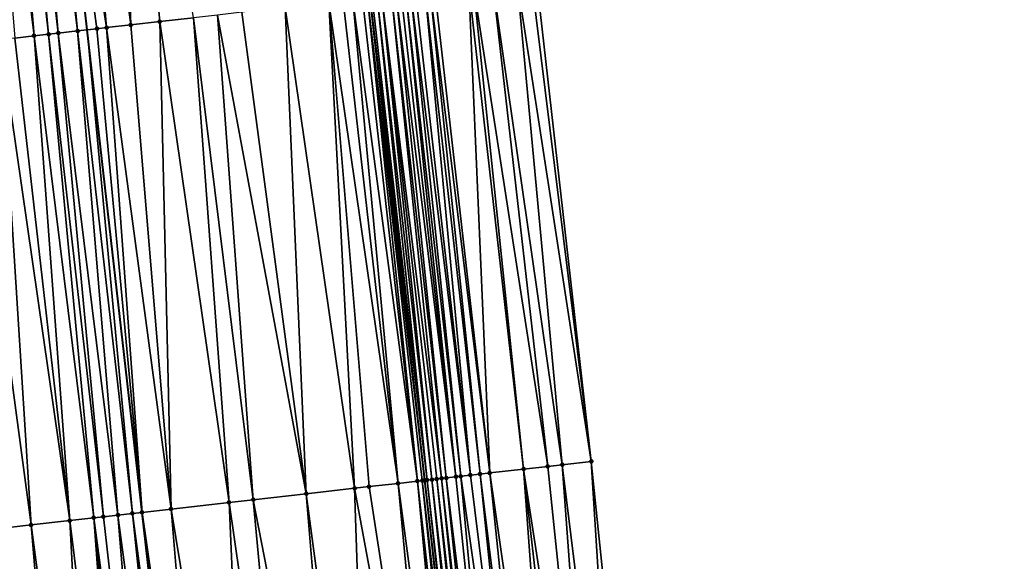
# Model space of a CAD drawing. Header units: feet. Extents: x 2004186 to 2014793, y 836912 to 864902.
# Tile 303 of 656: x 2010711 to 2010751, y 846562 to 846584. Entities that reach past the tile are written whole.
import ezdxf

# ---------------------------------------------------------------- set-up
doc = ezdxf.new("R2010")
doc.units = ezdxf.units.FT
doc.header["$LTSCALE"] = 100
doc.header["$MEASUREMENT"] = 0
for name, color, linetype, lineweight in [('EP_Travel Lane', 5, 'Continuous', 40), ('GPL_Skip Line', 2, 'Continuous', 40), ('Road Shots', 4, 'Continuous', 200), ('Road X-Section', 30, 'Continuous', 13)]:
    doc.layers.add(name, color=color, linetype=linetype, lineweight=lineweight)
doc.layers.add('I-77 SB_MM21-27-Surface-Border', color=7, linetype='Continuous')
doc.layers.add('I-77 SB_MM21-27-Surface-TIN', color=7, linetype='Continuous')

msp = doc.modelspace()

# ---------------------------------------------------------------- linework, layer by layer
at = {"layer": 'EP_Travel Lane'}
msp.add_polyline3d([(2010746.259659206, 846361.4718265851, 432.4409175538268), (2010744.67706048, 846381.4357524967, 432.6228364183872), (2010743.072637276, 846401.3705133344, 432.778790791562), (2010741.468191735, 846421.3055517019, 432.9162438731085), (2010739.747852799, 846441.3626244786, 433.0615329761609), (2010737.914762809, 846461.2920762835, 433.2014829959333), (2010736.070887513, 846481.2060482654, 433.356833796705), (2010734.227110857, 846501.1189549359, 433.5070528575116), (2010732.287668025, 846521.116699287, 433.7008599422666), (2010729.770920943, 846545.319774, 433.8500635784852), (2010727.518606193, 846565.1922004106, 433.9705695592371), (2010725.2662734, 846585.0647860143, 434.056638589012), (2010723.013937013, 846604.9374033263, 434.1358376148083), (2010720.732234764, 846624.9792221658, 434.2279998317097), (2010718.234095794, 846644.8225446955, 434.2954685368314), (2010715.735963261, 846664.6658160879, 434.3752531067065), (2010713.237841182, 846684.5090044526, 434.4749568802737)], dxfattribs=at)
at = {"layer": 'GPL_Skip Line'}
msp.add_polyline3d([(2010734.617451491, 846360.5594250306, 431.9941093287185), (2010733.025973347, 846380.4948676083, 432.1625931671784), (2010731.409516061, 846400.4284173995, 432.325664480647), (2010729.793053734, 846420.3620293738, 432.467986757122), (2010728.069054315, 846440.2864457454, 432.6096846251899), (2010726.21669693, 846460.1997938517, 432.7514885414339), (2010724.351219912, 846480.111282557, 432.9079875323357), (2010722.485731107, 846500.0228970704, 433.0638648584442), (2010720.544946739, 846519.927025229, 433.2578940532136), (2010718.140114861, 846544.0008914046, 433.4169742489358), (2010715.883260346, 846563.8728191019, 433.5338772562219), (2010713.626386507, 846583.7449169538, 433.6139725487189), (2010711.369514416, 846603.6169994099, 433.697398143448), (2010709.099465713, 846623.4874468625, 433.7894488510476), (2010706.552418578, 846643.3244748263, 433.860446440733), (2010704.005384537, 846663.1614008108, 433.9559335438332), (2010701.458350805, 846682.9983243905, 434.0519981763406), (2010698.883065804, 846702.8314638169, 434.1350826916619)], dxfattribs=at)
at = {"layer": 'I-77 SB_MM21-27-Surface-Border', "color": 3, "linetype": 'ByBlock', "lineweight": -2}
msp.add_polyline3d([(2010719.312135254, 846685.2879506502, 434.7076173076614), (2010721.660792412, 846665.4255960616, 434.6020388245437), (2010724.604577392, 846645.6395493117, 434.5214249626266), (2010727.350005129, 846625.8279209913, 434.4675148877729), (2010729.851073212, 846605.7127080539, 434.3897048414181), (2010732.107943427, 846585.8406421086, 434.3027260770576), (2010734.364810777, 846565.968601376, 434.210275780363), (2010736.422944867, 846546.0740862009, 434.0973871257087), (2010738.851227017, 846521.7817855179, 433.9343033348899), (2010741.00522275, 846501.7516160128, 433.7713409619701), (2010743.26886303, 846481.8784288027, 433.6327471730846), (2010745.134406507, 846461.9662307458, 433.4748969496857), (2010746.988906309, 846442.0297828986, 433.3554525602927), (2010748.133269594, 846421.8440917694, 433.18541255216), (2010748.753034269, 846401.8292767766, 433.0085829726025), (2010750.170162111, 846381.8793619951, 432.8382511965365), (2010751.366102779, 846361.8719435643, 432.6467753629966)], dxfattribs=at)
at = {"layer": 'I-77 SB_MM21-27-Surface-TIN', "color": 128, "linetype": 'ByBlock', "lineweight": -2}
for points in [[(2010714.747866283, 846604.000064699, 433.8285427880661), (2010712.760600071, 846603.7747357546, 433.7506247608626), (2010715.414924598, 846583.9477261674, 433.6812529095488)], [(2010714.747866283, 846604.000064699, 433.8285427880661), (2010716.60728484, 846584.082919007, 433.7289842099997), (2010717.998374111, 846584.2406235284, 433.7890962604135)], [(2010714.747866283, 846604.000064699, 433.8285427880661), (2010715.414924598, 846583.9477261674, 433.6812529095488), (2010716.60728484, 846584.082919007, 433.7289842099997)], [(2010710.773334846, 846603.5493981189, 433.6745867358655), (2010713.228935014, 846583.6998357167, 433.6017301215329), (2010711.369514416, 846603.6169994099, 433.697398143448)], [(2010712.760600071, 846603.7747357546, 433.7506247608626), (2010711.369514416, 846603.6169994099, 433.697398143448), (2010714.421292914, 846583.8350491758, 433.6450010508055)], [(2010713.228935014, 846583.6998357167, 433.6017301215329), (2010713.626386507, 846583.7449169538, 433.6139725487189), (2010711.369514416, 846603.6169994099, 433.697398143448)], [(2010714.02383799, 846583.7899981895, 433.6262149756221), (2010711.369514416, 846603.6169994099, 433.697398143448), (2010713.626386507, 846583.7449169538, 433.6139725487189)], [(2010714.421292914, 846583.8350491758, 433.6450010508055), (2010711.369514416, 846603.6169994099, 433.697398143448), (2010714.02383799, 846583.7899981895, 433.6262149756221)], [(2010712.760600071, 846603.7747357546, 433.7506247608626), (2010714.421292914, 846583.8350491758, 433.6450010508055), (2010715.414924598, 846583.9477261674, 433.6812529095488)], [(2010709.779704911, 846603.4367057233, 433.6416681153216), (2010708.984794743, 846603.3466065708, 433.6034866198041), (2010711.44039661, 846583.4970292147, 433.5338630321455)], [(2010708.984794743, 846603.3466065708, 433.6034866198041), (2010710.645487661, 846583.4069193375, 433.4980007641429), (2010711.44039661, 846583.4970292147, 433.5338630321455)], [(2010710.17715782, 846603.4817744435, 433.6566175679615), (2010709.779704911, 846603.4367057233, 433.6416681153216), (2010712.036579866, 846583.5645980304, 433.5636999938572)], [(2010709.779704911, 846603.4367057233, 433.6416681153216), (2010711.44039661, 846583.4970292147, 433.5338630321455), (2010712.036579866, 846583.5645980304, 433.5636999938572)], [(2010710.773334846, 846603.5493981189, 433.6745867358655), (2010710.17715782, 846603.4817744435, 433.6566175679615), (2010712.434032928, 846583.609665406, 433.5789407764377)], [(2010710.17715782, 846603.4817744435, 433.6566175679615), (2010712.036579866, 846583.5645980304, 433.5636999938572), (2010712.434032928, 846583.609665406, 433.5789407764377)], [(2010710.773334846, 846603.5493981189, 433.6745867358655), (2010712.434032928, 846583.609665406, 433.5789407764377), (2010713.228935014, 846583.6998357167, 433.6017301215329)], [(2010731.909217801, 846585.8181004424, 434.2968316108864), (2010731.313043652, 846585.7504514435, 434.2843398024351), (2010734.364810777, 846565.968601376, 434.210275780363)], [(2010731.909217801, 846585.8181004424, 434.2968316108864), (2010734.364810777, 846565.968601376, 434.210275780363), (2010732.107943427, 846585.8406421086, 434.3027260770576)], [(2010727.934703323, 846585.3672845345, 434.1751740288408), (2010727.735975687, 846585.3447605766, 434.1654489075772), (2010730.191569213, 846565.4952566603, 434.0799420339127)], [(2010729.325784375, 846585.5250614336, 434.2196293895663), (2010727.934703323, 846585.3672845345, 434.1751740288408), (2010730.191569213, 846565.4952566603, 434.0799420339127)], [(2010729.524510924, 846585.547594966, 434.2272833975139), (2010729.325784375, 846585.5250614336, 434.2196293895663), (2010731.58265001, 846565.6530358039, 434.1239118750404)], [(2010729.325784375, 846585.5250614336, 434.2196293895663), (2010730.191569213, 846565.4952566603, 434.0799420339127), (2010731.58265001, 846565.6530358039, 434.1239118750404)], [(2010730.319413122, 846585.6377642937, 434.250285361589), (2010729.524510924, 846585.547594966, 434.2272833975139), (2010732.576279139, 846565.7657352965, 434.1552963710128)], [(2010729.524510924, 846585.547594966, 434.2272833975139), (2010731.58265001, 846565.6530358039, 434.1239118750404), (2010732.576279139, 846565.7657352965, 434.1552963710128)], [(2010731.313043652, 846585.7504514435, 434.2843398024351), (2010730.319413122, 846585.6377642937, 434.250285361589), (2010733.172456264, 846565.8333580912, 434.1734566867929)], [(2010730.319413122, 846585.6377642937, 434.250285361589), (2010732.576279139, 846565.7657352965, 434.1552963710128), (2010733.172456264, 846565.8333580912, 434.1734566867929)], [(2010731.313043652, 846585.7504514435, 434.2843398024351), (2010733.172456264, 846565.8333580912, 434.1734566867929), (2010734.364810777, 846565.968601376, 434.210275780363)], [(2010724.556347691, 846584.9842523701, 434.0368604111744), (2010724.158897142, 846584.939162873, 434.0264049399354), (2010726.415765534, 846565.0671129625, 433.9359395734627)], [(2010724.953800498, 846585.0293220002, 434.0516134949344), (2010724.556347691, 846584.9842523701, 434.0368604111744), (2010727.210670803, 846565.1572552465, 433.9647916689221)], [(2010724.556347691, 846584.9842523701, 434.0368604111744), (2010726.415765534, 846565.0671129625, 433.9359395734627), (2010727.210670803, 846565.1572552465, 433.9647916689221)], [(2010725.152525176, 846585.0518720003, 434.0557051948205), (2010724.953800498, 846585.0293220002, 434.0516134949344), (2010727.210670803, 846565.1572552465, 433.9647916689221)], [(2010725.152525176, 846585.0518720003, 434.0557051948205), (2010727.518606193, 846565.1922004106, 433.9705695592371), (2010725.2662734, 846585.0647860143, 434.056638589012)], [(2010725.152525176, 846585.0518720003, 434.0557051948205), (2010727.409395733, 846565.1798030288, 433.9693631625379), (2010727.518606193, 846565.1922004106, 433.9705695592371)], [(2010725.152525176, 846585.0518720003, 434.0557051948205), (2010727.210670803, 846565.1572552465, 433.9647916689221), (2010727.409395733, 846565.1798030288, 433.9693631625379)], [(2010725.351248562, 846585.0744333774, 434.0573358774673), (2010725.2662734, 846585.0647860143, 434.056638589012), (2010727.608119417, 846565.2023617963, 433.9715583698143)], [(2010727.608119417, 846565.2023617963, 433.9715583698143), (2010725.2662734, 846585.0647860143, 434.056638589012), (2010727.518606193, 846565.1922004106, 433.9705695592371)], [(2010725.549976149, 846585.0969577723, 434.0669664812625), (2010725.351248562, 846585.0744333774, 434.0573358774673), (2010727.608119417, 846565.2023617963, 433.9715583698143)], [(2010725.748706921, 846585.1194541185, 434.0826646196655), (2010725.549976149, 846585.0969577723, 434.0669664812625), (2010727.80684916, 846565.2248671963, 433.985297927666)], [(2010725.549976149, 846585.0969577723, 434.0669664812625), (2010727.608119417, 846565.2023617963, 433.9715583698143), (2010727.80684916, 846565.2248671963, 433.985297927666)], [(2010726.146169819, 846585.1644348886, 434.1166398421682), (2010725.748706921, 846585.1194541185, 434.0826646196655), (2010728.2043113, 846565.2698546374, 434.0178301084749)], [(2010725.748706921, 846585.1194541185, 434.0826646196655), (2010728.00558231, 846565.2473426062, 434.0055249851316), (2010728.2043113, 846565.2698546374, 434.0178301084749)], [(2010725.748706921, 846585.1194541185, 434.0826646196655), (2010727.80684916, 846565.2248671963, 433.985297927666), (2010728.00558231, 846565.2473426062, 434.0055249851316)], [(2010726.344895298, 846585.1869778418, 434.1222559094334), (2010726.146169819, 846585.1644348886, 434.1166398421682), (2010728.403036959, 846565.2923960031, 434.0237896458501)], [(2010726.146169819, 846585.1644348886, 434.1166398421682), (2010728.2043113, 846565.2698546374, 434.0178301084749), (2010728.403036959, 846565.2923960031, 434.0237896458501)], [(2010726.543616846, 846585.2095554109, 434.1203839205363), (2010726.344895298, 846585.1869778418, 434.1222559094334), (2010728.80048023, 846565.337549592, 434.0203808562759)], [(2010726.344895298, 846585.1869778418, 434.1222559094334), (2010728.403036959, 846565.2923960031, 434.0237896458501), (2010728.80048023, 846565.337549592, 434.0203808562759)], [(2010726.742340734, 846585.2321123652, 434.1229713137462), (2010726.543616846, 846585.2095554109, 434.1203839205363), (2010728.80048023, 846565.337549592, 434.0203808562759)], [(2010726.94106789, 846585.2546405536, 434.131781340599), (2010726.742340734, 846585.2321123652, 434.1229713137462), (2010728.999204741, 846565.3601010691, 434.0241530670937)], [(2010726.742340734, 846585.2321123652, 434.1229713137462), (2010728.80048023, 846565.337549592, 434.0203808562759), (2010728.999204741, 846565.3601010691, 434.0241530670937)], [(2010727.139796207, 846585.2771585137, 434.1428039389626), (2010726.94106789, 846585.2546405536, 434.131781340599), (2010729.396658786, 846565.4051597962, 434.0412647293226)], [(2010726.94106789, 846585.2546405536, 434.131781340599), (2010728.999204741, 846565.3601010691, 434.0241530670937), (2010729.396658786, 846565.4051597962, 434.0412647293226)], [(2010727.537246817, 846585.3222474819, 434.1533738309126), (2010727.139796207, 846585.2771585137, 434.1428039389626), (2010729.396658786, 846565.4051597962, 434.0412647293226)], [(2010727.735975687, 846585.3447605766, 434.1654489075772), (2010727.537246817, 846585.3222474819, 434.1533738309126), (2010729.794110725, 846565.4502370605, 434.0543663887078)], [(2010727.537246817, 846585.3222474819, 434.1533738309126), (2010729.396658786, 846565.4051597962, 434.0412647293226), (2010729.794110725, 846565.4502370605, 434.0543663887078)], [(2010727.735975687, 846585.3447605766, 434.1654489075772), (2010729.794110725, 846565.4502370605, 434.0543663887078), (2010730.191569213, 846565.4952566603, 434.0799420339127)], [(2010721.77417834, 846584.668762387, 433.9341452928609), (2010719.985640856, 846584.4659477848, 433.8680304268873), (2010722.639960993, 846564.6389768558, 433.7902950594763)], [(2010723.562719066, 846584.871548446, 434.0064345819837), (2010721.77417834, 846584.668762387, 433.9341452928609), (2010724.627225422, 846564.8643214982, 433.8648194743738)], [(2010721.77417834, 846584.668762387, 433.9341452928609), (2010722.639960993, 846564.6389768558, 433.7902950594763), (2010724.627225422, 846564.8643214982, 433.8648194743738)], [(2010724.158897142, 846584.939162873, 434.0264049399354), (2010723.562719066, 846584.871548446, 434.0064345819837), (2010726.415765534, 846565.0671129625, 433.9359395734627)], [(2010723.562719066, 846584.871548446, 434.0064345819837), (2010725.223404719, 846564.9319251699, 433.8871164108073), (2010726.415765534, 846565.0671129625, 433.9359395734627)], [(2010723.562719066, 846584.871548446, 434.0064345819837), (2010724.627225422, 846564.8643214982, 433.8648194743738), (2010725.223404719, 846564.9319251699, 433.8871164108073)], [(2010717.998374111, 846584.2406235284, 433.7890962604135), (2010716.60728484, 846584.082919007, 433.7289842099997), (2010719.460334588, 846564.2784546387, 433.6647371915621)], [(2010718.992006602, 846584.3532934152, 433.8268850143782), (2010717.998374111, 846584.2406235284, 433.7890962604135), (2010720.453969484, 846564.3911033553, 433.7071054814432)], [(2010717.998374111, 846584.2406235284, 433.7890962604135), (2010719.460334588, 846564.2784546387, 433.6647371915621), (2010720.453969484, 846564.3911033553, 433.7071054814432)], [(2010719.985640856, 846584.4659477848, 433.8680304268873), (2010718.992006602, 846584.3532934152, 433.8268850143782), (2010722.639960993, 846564.6389768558, 433.7902950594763)], [(2010718.992006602, 846584.3532934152, 433.8268850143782), (2010720.453969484, 846564.3911033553, 433.7071054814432), (2010722.639960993, 846564.6389768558, 433.7902950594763)], [(2010713.228935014, 846583.6998357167, 433.6017301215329), (2010715.485805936, 846563.8277635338, 433.5160820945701), (2010713.626386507, 846583.7449169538, 433.6139725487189)], [(2010714.02383799, 846583.7899981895, 433.6262149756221), (2010713.626386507, 846583.7449169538, 433.6139725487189), (2010715.883260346, 846563.8728191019, 433.5338772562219)], [(2010715.485805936, 846563.8277635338, 433.5160820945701), (2010715.883260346, 846563.8728191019, 433.5338772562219), (2010713.626386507, 846583.7449169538, 433.6139725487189)], [(2010714.421292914, 846583.8350491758, 433.6450010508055), (2010714.02383799, 846583.7899981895, 433.6262149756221), (2010715.883260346, 846563.8728191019, 433.5338772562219)], [(2010715.414924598, 846583.9477261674, 433.6812529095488), (2010714.421292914, 846583.8350491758, 433.6450010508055), (2010717.075615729, 846564.0080546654, 433.5723664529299)], [(2010714.421292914, 846583.8350491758, 433.6450010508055), (2010715.883260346, 846563.8728191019, 433.5338772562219), (2010717.075615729, 846564.0080546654, 433.5723664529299)], [(2010716.60728484, 846584.082919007, 433.7289842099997), (2010715.414924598, 846583.9477261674, 433.6812529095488), (2010717.075615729, 846564.0080546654, 433.5723664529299)], [(2010716.60728484, 846584.082919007, 433.7289842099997), (2010717.075615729, 846564.0080546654, 433.5723664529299), (2010719.460334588, 846564.2784546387, 433.6647371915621)], [(2010710.049309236, 846583.3393079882, 433.477364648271), (2010708.658224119, 846583.1815668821, 433.4251665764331), (2010711.312548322, 846563.3545601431, 433.3551769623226)], [(2010710.645487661, 846583.4069193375, 433.4980007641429), (2010710.049309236, 846583.3393079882, 433.477364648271), (2010712.902360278, 846563.534832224, 433.4155823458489)], [(2010710.049309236, 846583.3393079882, 433.477364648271), (2010711.312548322, 846563.3545601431, 433.3551769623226), (2010712.902360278, 846563.534832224, 433.4155823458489)], [(2010711.44039661, 846583.4970292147, 433.5338630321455), (2010710.645487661, 846583.4069193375, 433.4980007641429), (2010712.902360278, 846563.534832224, 433.4155823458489)], [(2010712.036579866, 846583.5645980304, 433.5636999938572), (2010711.44039661, 846583.4970292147, 433.5338630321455), (2010713.895994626, 846563.6474857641, 433.4569073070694)], [(2010711.44039661, 846583.4970292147, 433.5338630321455), (2010712.902360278, 846563.534832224, 433.4155823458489), (2010713.895994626, 846563.6474857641, 433.4569073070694)], [(2010712.434032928, 846583.609665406, 433.5789407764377), (2010712.036579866, 846583.5645980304, 433.5636999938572), (2010714.293449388, 846563.6925381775, 433.4753847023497)], [(2010712.036579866, 846583.5645980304, 433.5636999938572), (2010713.895994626, 846563.6474857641, 433.4569073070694), (2010714.293449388, 846563.6925381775, 433.4753847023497)], [(2010713.228935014, 846583.6998357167, 433.6017301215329), (2010712.434032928, 846583.609665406, 433.5789407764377), (2010714.889628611, 846563.7601424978, 433.4975413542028)], [(2010712.434032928, 846583.609665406, 433.5789407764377), (2010714.293449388, 846563.6925381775, 433.4753847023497), (2010714.889628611, 846563.7601424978, 433.4975413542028)], [(2010713.228935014, 846583.6998357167, 433.6017301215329), (2010714.889628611, 846563.7601424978, 433.4975413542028), (2010715.485805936, 846563.8277635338, 433.5160820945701)], [(2010708.658224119, 846583.1815668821, 433.4251665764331), (2010709.921465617, 846563.1967978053, 433.3075716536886), (2010711.312548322, 846563.3545601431, 433.3551769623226)], [(2010735.628041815, 846545.9839243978, 434.0727574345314), (2010734.364810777, 846565.968601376, 434.210275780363), (2010733.172456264, 846565.8333580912, 434.1734566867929)], [(2010735.628041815, 846545.9839243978, 434.0727574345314), (2010736.422944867, 846546.0740862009, 434.0973871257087), (2010734.364810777, 846565.968601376, 434.210275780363)], [(2010732.249700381, 846545.6007672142, 433.9614879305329), (2010730.191569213, 846565.4952566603, 434.0799420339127), (2010729.794110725, 846565.4502370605, 434.0543663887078)], [(2010733.044604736, 846545.6909175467, 433.9885989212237), (2010731.58265001, 846565.6530358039, 434.1239118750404), (2010730.191569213, 846565.4952566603, 434.0799420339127)], [(2010733.044604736, 846545.6909175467, 433.9885989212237), (2010730.191569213, 846565.4952566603, 434.0799420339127), (2010732.249700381, 846545.6007672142, 433.9614879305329)], [(2010734.634411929, 846545.8712315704, 434.0399311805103), (2010732.576279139, 846565.7657352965, 434.1552963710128), (2010731.58265001, 846565.6530358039, 434.1239118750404)], [(2010734.634411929, 846545.8712315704, 434.0399311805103), (2010731.58265001, 846565.6530358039, 434.1239118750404), (2010733.839508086, 846545.7810767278, 434.013795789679)], [(2010733.839508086, 846545.7810767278, 434.013795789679), (2010731.58265001, 846565.6530358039, 434.1239118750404), (2010733.044604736, 846545.6909175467, 433.9885989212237)], [(2010734.634411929, 846545.8712315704, 434.0399311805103), (2010733.172456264, 846565.8333580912, 434.1734566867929), (2010732.576279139, 846565.7657352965, 434.1552963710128)], [(2010734.634411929, 846545.8712315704, 434.0399311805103), (2010735.628041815, 846545.9839243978, 434.0727574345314), (2010733.172456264, 846565.8333580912, 434.1734566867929)], [(2010729.07007006, 846545.2402794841, 433.8284700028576), (2010727.210670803, 846565.1572552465, 433.9647916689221), (2010726.415765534, 846565.0671129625, 433.9359395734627)], [(2010729.46752294, 846545.285348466, 433.8433633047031), (2010727.409395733, 846565.1798030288, 433.9693631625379), (2010727.210670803, 846565.1572552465, 433.9647916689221)], [(2010729.46752294, 846545.285348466, 433.8433633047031), (2010727.210670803, 846565.1572552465, 433.9647916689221), (2010729.07007006, 846545.2402794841, 433.8284700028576)], [(2010729.666245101, 846545.3079206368, 433.8426590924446), (2010727.518606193, 846565.1922004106, 433.9705695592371), (2010727.409395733, 846565.1798030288, 433.9693631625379)], [(2010729.666245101, 846545.3079206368, 433.8426590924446), (2010727.409395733, 846565.1798030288, 433.9693631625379), (2010729.46752294, 846545.285348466, 433.8433633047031)], [(2010727.608119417, 846565.2023617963, 433.9715583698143), (2010727.518606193, 846565.1922004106, 433.9705695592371), (2010729.770920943, 846545.319774, 433.8500635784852)], [(2010729.666245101, 846545.3079206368, 433.8426590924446), (2010729.770920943, 846545.319774, 433.8500635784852), (2010727.518606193, 846565.1922004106, 433.9705695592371)], [(2010729.864975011, 846545.3304245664, 433.8567167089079), (2010727.80684916, 846565.2248671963, 433.985297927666), (2010727.608119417, 846565.2023617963, 433.9715583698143)], [(2010729.864975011, 846545.3304245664, 433.8567167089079), (2010727.608119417, 846565.2023617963, 433.9715583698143), (2010729.770920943, 846545.319774, 433.8500635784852)], [(2010730.063708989, 846545.3528926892, 433.8785200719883), (2010728.00558231, 846565.2473426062, 434.0055249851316), (2010727.80684916, 846565.2248671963, 433.985297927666)], [(2010730.063708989, 846545.3528926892, 433.8785200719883), (2010727.80684916, 846565.2248671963, 433.985297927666), (2010729.864975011, 846545.3304245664, 433.8567167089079)], [(2010730.262439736, 846545.3753892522, 433.8941712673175), (2010728.2043113, 846565.2698546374, 434.0178301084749), (2010728.00558231, 846565.2473426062, 434.0055249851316)], [(2010730.262439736, 846545.3753892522, 433.8941712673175), (2010728.00558231, 846565.2473426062, 434.0055249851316), (2010730.063708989, 846545.3528926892, 433.8785200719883)], [(2010730.461166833, 846545.3979179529, 433.9028704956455), (2010728.403036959, 846565.2923960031, 434.0237896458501), (2010728.2043113, 846565.2698546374, 434.0178301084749)], [(2010730.461166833, 846545.3979179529, 433.9028704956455), (2010728.2043113, 846565.2698546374, 434.0178301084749), (2010730.262439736, 846545.3753892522, 433.8941712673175)], [(2010730.858612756, 846545.4430481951, 433.904511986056), (2010728.80048023, 846565.337549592, 434.0203808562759), (2010728.403036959, 846565.2923960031, 434.0237896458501)], [(2010730.858612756, 846545.4430481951, 433.904511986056), (2010728.403036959, 846565.2923960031, 434.0237896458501), (2010730.461166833, 846545.3979179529, 433.9028704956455)], [(2010730.858612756, 846545.4430481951, 433.904511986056), (2010728.999204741, 846565.3601010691, 434.0241530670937), (2010728.80048023, 846565.337549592, 434.0203808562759)], [(2010731.852240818, 846545.5557570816, 433.9338643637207), (2010729.396658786, 846565.4051597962, 434.0412647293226), (2010728.999204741, 846565.3601010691, 434.0241530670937)], [(2010731.852240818, 846545.5557570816, 433.9338643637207), (2010728.999204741, 846565.3601010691, 434.0241530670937), (2010730.858612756, 846545.4430481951, 433.904511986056)], [(2010731.852240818, 846545.5557570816, 433.9338643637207), (2010729.794110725, 846565.4502370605, 434.0543663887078), (2010729.396658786, 846565.4051597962, 434.0412647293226)], [(2010732.249700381, 846545.6007672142, 433.9614879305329), (2010729.794110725, 846565.4502370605, 434.0543663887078), (2010731.852240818, 846545.5557570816, 433.9338643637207)], [(2010725.294268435, 846544.812117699, 433.6883804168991), (2010724.627225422, 846564.8643214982, 433.8648194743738), (2010722.639960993, 846564.6389768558, 433.7902950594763)], [(2010728.275166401, 846545.1501230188, 433.8026856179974), (2010725.223404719, 846564.9319251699, 433.8871164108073), (2010724.627225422, 846564.8643214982, 433.8648194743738)], [(2010728.275166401, 846545.1501230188, 433.8026856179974), (2010724.627225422, 846564.8643214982, 433.8648194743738), (2010725.294268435, 846544.812117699, 433.6883804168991)], [(2010728.275166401, 846545.1501230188, 433.8026856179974), (2010726.415765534, 846565.0671129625, 433.9359395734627), (2010725.223404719, 846564.9319251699, 433.8871164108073)], [(2010729.07007006, 846545.2402794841, 433.8284700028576), (2010726.415765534, 846565.0671129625, 433.9359395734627), (2010728.275166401, 846545.1501230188, 433.8026856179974)], [(2010720.32610201, 846544.2488032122, 433.4918768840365), (2010719.460334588, 846564.2784546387, 433.6647371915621), (2010717.075615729, 846564.0080546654, 433.5723664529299)], [(2010722.313372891, 846544.4740910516, 433.5786887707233), (2010720.453969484, 846564.3911033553, 433.7071054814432), (2010719.460334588, 846564.2784546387, 433.6647371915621)], [(2010722.313372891, 846544.4740910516, 433.5786887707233), (2010719.460334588, 846564.2784546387, 433.6647371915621), (2010720.32610201, 846544.2488032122, 433.4918768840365)], [(2010724.300638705, 846544.6994234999, 433.6558508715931), (2010722.639960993, 846564.6389768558, 433.7902950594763), (2010720.453969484, 846564.3911033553, 433.7071054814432)], [(2010724.300638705, 846544.6994234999, 433.6558508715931), (2010720.453969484, 846564.3911033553, 433.7071054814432), (2010722.313372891, 846544.4740910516, 433.5786887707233)], [(2010725.294268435, 846544.812117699, 433.6883804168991), (2010722.639960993, 846564.6389768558, 433.7902950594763), (2010724.300638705, 846544.6994234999, 433.6558508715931)], [(2010715.485805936, 846563.8277635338, 433.5160820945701), (2010718.140114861, 846544.0008914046, 433.4169742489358), (2010715.883260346, 846563.8728191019, 433.5338772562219)], [(2010718.736293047, 846544.0685047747, 433.4371730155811), (2010717.075615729, 846564.0080546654, 433.5723664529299), (2010715.883260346, 846563.8728191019, 433.5338772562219)], [(2010718.338839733, 846544.023439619, 433.4214520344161), (2010715.883260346, 846563.8728191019, 433.5338772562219), (2010718.140114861, 846544.0008914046, 433.4169742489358)], [(2010718.736293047, 846544.0685047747, 433.4371730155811), (2010715.883260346, 846563.8728191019, 433.5338772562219), (2010718.338839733, 846544.023439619, 433.4214520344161)], [(2010720.32610201, 846544.2488032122, 433.4918768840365), (2010717.075615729, 846564.0080546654, 433.5723664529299), (2010718.736293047, 846544.0685047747, 433.4371730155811)], [(2010713.966857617, 846543.527684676, 433.2567911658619), (2010712.902360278, 846563.534832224, 433.4155823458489), (2010711.312548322, 846563.3545601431, 433.3551769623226)], [(2010715.357944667, 846543.6854087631, 433.312670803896), (2010713.895994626, 846563.6474857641, 433.4569073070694), (2010712.902360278, 846563.534832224, 433.4155823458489)], [(2010715.357944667, 846543.6854087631, 433.312670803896), (2010712.902360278, 846563.534832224, 433.4155823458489), (2010713.966857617, 846543.527684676, 433.2567911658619)], [(2010716.550309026, 846543.8205653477, 433.3682447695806), (2010714.293449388, 846563.6925381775, 433.4753847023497), (2010713.895994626, 846563.6474857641, 433.4569073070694)], [(2010716.550309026, 846543.8205653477, 433.3682447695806), (2010713.895994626, 846563.6474857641, 433.4569073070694), (2010715.954126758, 846543.7529878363, 433.3402888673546)], [(2010715.954126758, 846543.7529878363, 433.3402888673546), (2010713.895994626, 846563.6474857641, 433.4569073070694), (2010715.357944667, 846543.6854087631, 433.312670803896)], [(2010716.550309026, 846543.8205653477, 433.3682447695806), (2010714.889628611, 846563.7601424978, 433.4975413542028), (2010714.293449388, 846563.6925381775, 433.4753847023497)], [(2010717.543937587, 846543.9332698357, 433.3985486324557), (2010715.485805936, 846563.8277635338, 433.5160820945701), (2010714.889628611, 846563.7601424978, 433.4975413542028)], [(2010717.543937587, 846543.9332698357, 433.3985486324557), (2010714.889628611, 846563.7601424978, 433.4975413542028), (2010716.550309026, 846543.8205653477, 433.3682447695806)], [(2010717.543937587, 846543.9332698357, 433.3985486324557), (2010718.140114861, 846544.0008914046, 433.4169742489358), (2010715.485805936, 846563.8277635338, 433.5160820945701)], [(2010711.38341636, 846543.2347146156, 433.164674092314), (2010709.921465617, 846563.1967978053, 433.3075716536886), (2010708.53037853, 846563.0390740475, 433.2516207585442)], [(2010712.9732255, 846543.4150114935, 433.219715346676), (2010711.312548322, 846563.3545601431, 433.3551769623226), (2010709.921465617, 846563.1967978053, 433.3075716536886)], [(2010712.9732255, 846543.4150114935, 433.219715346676), (2010709.921465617, 846563.1967978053, 433.3075716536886), (2010712.178321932, 846543.3248542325, 433.1941031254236)], [(2010712.178321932, 846543.3248542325, 433.1941031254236), (2010709.921465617, 846563.1967978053, 433.3075716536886), (2010711.38341636, 846543.2347146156, 433.164674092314)], [(2010713.966857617, 846543.527684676, 433.2567911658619), (2010711.312548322, 846563.3545601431, 433.3551769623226), (2010712.9732255, 846543.4150114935, 433.219715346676)], [(2010711.38341636, 846543.2347146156, 433.164674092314), (2010708.53037853, 846563.0390740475, 433.2516207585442), (2010710.985962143, 846543.1896574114, 433.1472330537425)], [(2010710.985962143, 846543.1896574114, 433.1472330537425), (2010708.53037853, 846563.0390740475, 433.2516207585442), (2010710.588509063, 846543.1445901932, 433.131958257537)]]:
    msp.add_3dface(points, dxfattribs=at)
at = {"layer": 'Road Shots', "lineweight": 100}
for p in [(2010714.02383799, 846583.7899981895, 433.6262149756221), (2010714.421292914, 846583.8350491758, 433.6450010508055), (2010715.414924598, 846583.9477261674, 433.6812529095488), (2010716.60728484, 846584.082919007, 433.7289842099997), (2010711.44039661, 846583.4970292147, 433.5338630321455), (2010712.036579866, 846583.5645980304, 433.5636999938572), (2010712.434032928, 846583.609665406, 433.5789407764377), (2010713.228935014, 846583.6998357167, 433.6017301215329), (2010734.364810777, 846565.968601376, 434.210275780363), (2010730.191569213, 846565.4952566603, 434.0799420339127), (2010731.58265001, 846565.6530358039, 434.1239118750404), (2010732.576279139, 846565.7657352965, 434.1552963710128), (2010733.172456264, 846565.8333580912, 434.1734566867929), (2010727.210670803, 846565.1572552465, 433.9647916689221), (2010727.409395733, 846565.1798030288, 433.9693631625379), (2010727.608119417, 846565.2023617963, 433.9715583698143), (2010727.80684916, 846565.2248671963, 433.985297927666), (2010728.00558231, 846565.2473426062, 434.0055249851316), (2010728.2043113, 846565.2698546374, 434.0178301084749), (2010728.403036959, 846565.2923960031, 434.0237896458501), (2010728.80048023, 846565.337549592, 434.0203808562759), (2010728.999204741, 846565.3601010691, 434.0241530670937), (2010729.396658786, 846565.4051597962, 434.0412647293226), (2010729.794110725, 846565.4502370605, 434.0543663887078), (2010724.627225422, 846564.8643214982, 433.8648194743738), (2010725.223404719, 846564.9319251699, 433.8871164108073), (2010726.415765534, 846565.0671129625, 433.9359395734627), (2010719.460334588, 846564.2784546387, 433.6647371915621), (2010720.453969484, 846564.3911033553, 433.7071054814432), (2010722.639960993, 846564.6389768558, 433.7902950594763), (2010715.883260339, 846563.8728191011, 433.533877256), (2010717.075615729, 846564.0080546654, 433.5723664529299), (2010712.902360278, 846563.534832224, 433.4155823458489), (2010713.895994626, 846563.6474857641, 433.4569073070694), (2010714.293449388, 846563.6925381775, 433.4753847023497), (2010714.889628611, 846563.7601424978, 433.4975413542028), (2010715.485805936, 846563.8277635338, 433.5160820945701), (2010711.312548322, 846563.3545601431, 433.3551769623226)]:
    msp.add_point(p, dxfattribs=at)
at = {"layer": 'Road X-Section', "extrusion": (-0.1128433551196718, 0.9936018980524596, 0.004652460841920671), "elevation": 614273.5613955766, "flags": 128}
msp.add_lwpolyline([(-2093372.482169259, -2425.509303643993), (-2093373.68216926, -2425.455279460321), (-2093374.28216926, -2425.434228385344), (-2093375.082169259, -2425.398179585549), (-2093375.88216926, -2425.355805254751), (-2093376.28216926, -2425.33557264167), (-2093376.882169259, -2425.312244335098), (-2093377.082169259, -2425.301403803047), (-2093377.48216926, -2425.275519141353), (-2093377.68216926, -2425.265506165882), (-2093377.88216926, -2425.26167514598), (-2093378.28216926, -2425.258368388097), (-2093378.482169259, -2425.252571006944), (-2093378.68216926, -2425.240290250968), (-2093379.08216926, -2425.211640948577), (-2093379.88216926, -2425.175488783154), (-2093380.882169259, -2425.138718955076), (-2093381.882169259, -2425.095680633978), (-2093383.08216926, -2425.050923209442), (-2093383.882169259, -2425.019160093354), (-2093385.282169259, -2424.973388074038), (-2093385.88216926, -2424.94879350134), (-2093386.88216926, -2424.899494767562), (-2093387.282169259, -2424.881159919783), (-2093388.482169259, -2424.840193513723), (-2093389.082169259, -2424.81425503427), (-2093389.48216926, -2424.792642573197), (-2093389.88216926, -2424.769624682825), (-2093390.082169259, -2424.762102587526), (-2093390.48216926, -2424.750227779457), (-2093391.48216926, -2424.707683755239), (-2093391.882169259, -2424.688511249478), (-2093392.282169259, -2424.675076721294), (-2093393.082169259, -2424.654533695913), (-2093393.88216926, -2424.628555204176), (-2093395.482169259, -2424.572652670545), (-2093396.48216926, -2424.530785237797), (-2093397.282169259, -2424.504871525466), (-2093397.882169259, -2424.484763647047), (-2093399.28216926, -2424.432565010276), (-2093399.882169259, -2424.411928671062), (-2093400.68216926, -2424.376066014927), (-2093401.28216926, -2424.346228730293), (-2093401.68216926, -2424.330987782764), (-2093402.482169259, -2424.308198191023), (-2093403.28216926, -2424.283713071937), (-2093403.68216926, -2424.264926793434), (-2093404.682169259, -2424.228674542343), (-2093405.88216926, -2424.180942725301), (-2093407.282169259, -2424.120830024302), (-2093408.282169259, -2424.083040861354), (-2093409.28216926, -2424.041895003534), (-2093411.08216926, -2423.975779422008), (-2093412.882169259, -2423.903489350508), (-2093413.48216926, -2423.883518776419), (-2093413.88216926, -2423.873063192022), (-2093414.28216926, -2423.858309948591), (-2093414.48216926, -2423.854218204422), (-2093414.682169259, -2423.852587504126), (-2093414.88216926, -2423.842956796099), (-2093415.08216926, -2423.827258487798), (-2093415.48216926, -2423.793282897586), (-2093415.68216926, -2423.787666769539), (-2093415.882169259, -2423.789538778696), (-2093416.08216926, -2423.786951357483), (-2093416.28216926, -2423.77814123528), (-2093416.48216926, -2423.76711851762), (-2093416.882169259, -2423.756548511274), (-2093417.082169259, -2423.744473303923), (-2093417.28216926, -2423.734748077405), (-2093418.68216926, -2423.690292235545), (-2093418.882169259, -2423.682638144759), (-2093419.68216926, -2423.659635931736), (-2093420.682169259, -2423.625581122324), (-2093421.28216926, -2423.613089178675), (-2093421.48216926, -2423.607194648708)], dxfattribs=at)
at = {"layer": 'Road X-Section', "extrusion": (-0.1128433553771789, 0.9936018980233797, 0.004652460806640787), "elevation": 614253.5608531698, "flags": 128}
msp.add_lwpolyline([(-2093372.482328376, -2425.525924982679), (-2093373.482328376, -2425.479233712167), (-2093374.482328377, -2425.4335772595), (-2093375.082328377, -2425.404795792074), (-2093375.682328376, -2425.370886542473), (-2093375.882328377, -2425.360012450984), (-2093376.482328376, -2425.341937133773), (-2093376.882328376, -2425.321553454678), (-2093377.082328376, -2425.30828419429), (-2093377.482328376, -2425.275880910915), (-2093377.682328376, -2425.261551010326), (-2093377.882328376, -2425.257493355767), (-2093378.282328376, -2425.256166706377), (-2093378.482328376, -2425.252488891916), (-2093378.682328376, -2425.236196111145), (-2093378.882328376, -2425.216726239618), (-2093379.082328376, -2425.201360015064), (-2093379.482328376, -2425.178488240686), (-2093379.682328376, -2425.164363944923), (-2093380.082328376, -2425.145548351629), (-2093380.482328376, -2425.131175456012), (-2093381.282328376, -2425.096845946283), (-2093382.882328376, -2425.031870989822), (-2093383.682328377, -2425.001269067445), (-2093384.682328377, -2424.966767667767), (-2093385.282328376, -2424.946927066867), (-2093386.082328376, -2424.913768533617), (-2093387.082328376, -2424.866885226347), (-2093388.482328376, -2424.815068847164), (-2093389.282328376, -2424.778758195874), (-2093389.682328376, -2424.757007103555), (-2093389.882328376, -2424.750042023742), (-2093390.482328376, -2424.73957806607), (-2093391.682328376, -2424.684908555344), (-2093392.282328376, -2424.664855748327), (-2093393.282328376, -2424.636992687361), (-2093395.482328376, -2424.565236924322), (-2093396.882328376, -2424.509285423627), (-2093398.282328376, -2424.461679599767), (-2093399.882328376, -2424.401273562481), (-2093400.882328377, -2424.359948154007), (-2093401.282328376, -2424.341470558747), (-2093401.882328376, -2424.319313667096), (-2093402.482328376, -2424.300772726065), (-2093402.882328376, -2424.28297737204), (-2093404.082328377, -2424.244487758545), (-2093406.482328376, -2424.152116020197), (-2093407.482328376, -2424.109747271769), (-2093409.682328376, -2424.026556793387), (-2093411.682328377, -2423.952031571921), (-2093412.282328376, -2423.92973439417), (-2093413.482328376, -2423.880910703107), (-2093414.282328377, -2423.852058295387), (-2093414.482328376, -2423.847486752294), (-2093414.682328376, -2423.845291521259), (-2093414.882328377, -2423.831551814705), (-2093415.082328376, -2423.811324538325), (-2093415.282328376, -2423.799019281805), (-2093415.482328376, -2423.793059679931), (-2093415.882328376, -2423.796468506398), (-2093416.082328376, -2423.792696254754), (-2093416.482328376, -2423.775584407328), (-2093416.882328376, -2423.762482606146), (-2093417.282328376, -2423.736906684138), (-2093418.682328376, -2423.692936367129), (-2093419.682328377, -2423.661551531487), (-2093420.282328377, -2423.64339101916), (-2093421.482328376, -2423.606571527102)], dxfattribs=at)

doc.saveas('drawing.dxf')
